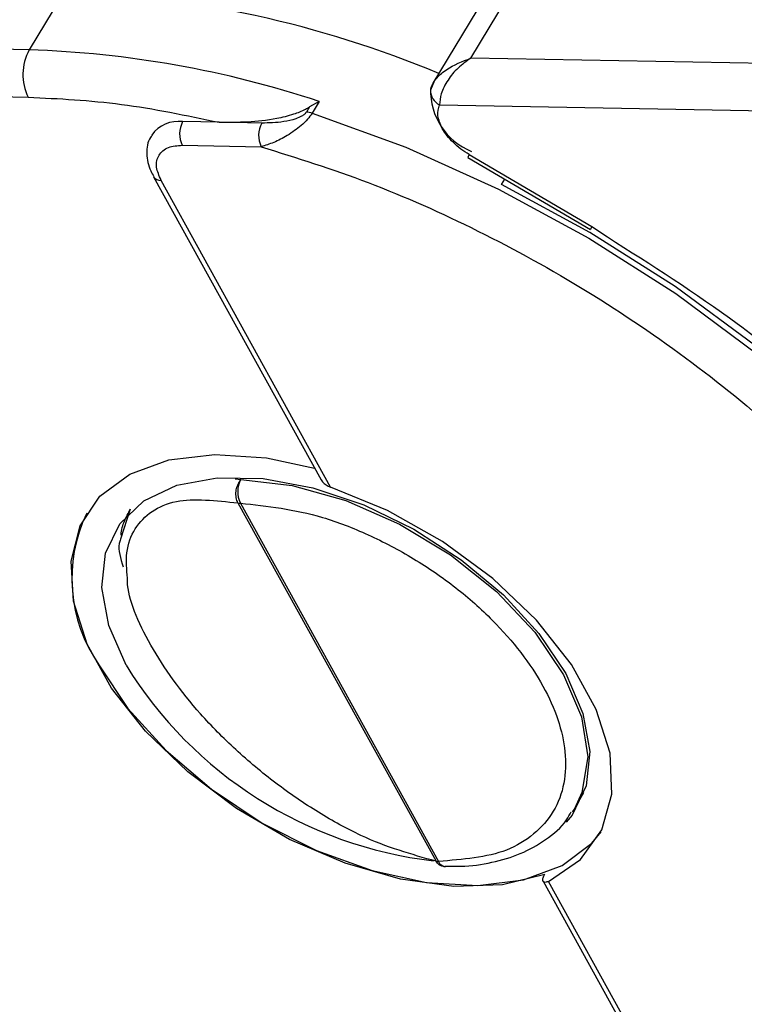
# Model space of a CAD drawing. Header units: millimetres. Extents: x 8853 to 11418, y 45 to 1005.
# Tile 262 of 278: x 11060 to 11077, y 683 to 706. Entities that reach past the tile are written whole.
import ezdxf

# ---------------------------------------------------------------- set-up
doc = ezdxf.new("R2010")
doc.units = ezdxf.units.MM
doc.linetypes.add('PHANTOM2', pattern=[31.75, 15.875, -3.175, 3.175, -3.175, 3.175, -3.175])

msp = doc.modelspace()

# ---------------------------------------------------------------- linework, layer by layer
at = {"color": 7, "linetype": 'Continuous', "lineweight": 25}
for p, q in [((11060.768, 707.067), (11059.925, 705.668)), ((11070.495, 705.471), (11071.372, 706.926)), ((11070.633, 706.608), (11069.587, 704.873)), ((11059.925, 705.668), (11040.942, 706.022)), ((11096.497, 704.987), (11070.495, 705.471)), ((11040.413, 704.9), (11059.904, 704.537)), ((11069.605, 704.9), (11069.526, 704.702)), ((11066.634, 704.306), (11066.558, 704.18)), ((11066.865, 704.435), (11066.634, 704.306)), ((11066.865, 704.435), (11066.697, 704.155)), ((11069.744, 704.354), (11096.476, 703.855)), ((11064.473, 703.936), (11063.599, 703.952)), ((11065.49, 703.917), (11064.473, 703.936)), ((11063.589, 703.386), (11065.479, 703.351)), ((11070.42, 703.097), (11073.357, 701.373)), ((11070.453, 703.162), (11073.391, 701.439)), ((11062.902, 702.633), (11066.911, 695.379)), ((11071.225, 702.447), (11071.304, 702.578)), ((11067.139, 695.208), (11063.083, 702.547)), ((11073.391, 701.439), (11073.759, 701.193)), ((11073.357, 701.373), (11073.357, 701.374)), ((11064.853, 695.401), (11064.992, 695.389)), ((11064.922, 694.829), (11069.662, 686.253)), ((11064.98, 694.823), (11069.719, 686.248)), ((11062.344, 694.68), (11062.116, 693.958)), ((11072.969, 687.512), (11073.2, 687.895)), ((11072.969, 687.512), (11072.919, 687.433)), ((11072.22, 685.774), (11076.229, 678.521)), ((11076.41, 678.434), (11072.354, 685.773))]:
    msp.add_line(p, q, dxfattribs=at)
at = {"color": 7, "linetype": 'Continuous', "lineweight": 25, "flags": 128}
for points in [[(11066.697, 704.155), (11068.935, 703.339), (11071.154, 702.337), (11073.319, 701.163), (11075.398, 699.836), (11077.359, 698.377), (11079.173, 696.806), (11080.811, 695.148), (11082.249, 693.429), (11083.464, 691.674), (11084.439, 689.91), (11085.159, 688.164), (11085.611, 686.463), (11085.791, 684.832), (11085.694, 683.297), (11085.322, 681.881), (11084.786, 680.773)], [(11085.104, 688.62), (11084.353, 690.332), (11083.36, 692.057), (11082.139, 693.77), (11080.708, 695.445), (11079.089, 697.059), (11077.303, 698.587), (11075.379, 700.008), (11073.343, 701.301), (11071.225, 702.447)], [(11072.262, 685.94), (11071.252, 685.69), (11070.086, 685.651), (11068.813, 685.826), (11067.486, 686.207), (11066.158, 686.778), (11064.885, 687.516), (11063.72, 688.39), (11062.711, 689.365), (11061.899, 690.399), (11061.317, 691.451), (11060.991, 692.476), (11060.933, 693.433), (11061.146, 694.282), (11061.621, 694.987), (11062.338, 695.52), (11063.268, 695.859), (11064.372, 695.99), (11065.605, 695.906), (11066.757, 695.658)], [(11062.247, 690.942), (11061.833, 691.896), (11061.667, 692.805), (11061.756, 693.628), (11062.096, 694.329), (11062.673, 694.878), (11063.461, 695.251), (11064.425, 695.431), (11065.524, 695.41), (11066.71, 695.19), (11067.93, 694.78), (11069.132, 694.198), (11070.263, 693.47), (11071.273, 692.626), (11072.118, 691.705), (11072.762, 690.746), (11073.176, 689.791), (11073.342, 688.882), (11073.253, 688.059), (11072.913, 687.358), (11072.774, 687.188)], [(11064.992, 695.389), (11066.216, 695.247), (11067.503, 694.885), (11068.789, 694.32), (11070.01, 693.582), (11071.106, 692.705), (11072.022, 691.735), (11072.712, 690.718), (11073.143, 689.707), (11073.292, 688.751), (11073.152, 687.897), (11072.969, 687.512)], [(11072.354, 685.773), (11073.118, 686.296), (11073.63, 687.002), (11073.868, 687.862), (11073.823, 688.838), (11073.495, 689.888), (11072.899, 690.965), (11072.062, 692.024), (11071.019, 693.019), (11069.815, 693.905), (11068.503, 694.646), (11067.139, 695.208)], [(11061.594, 690.954), (11062.291, 689.91), (11063.201, 688.904), (11064.287, 687.978), (11065.505, 687.169), (11066.805, 686.511), (11068.134, 686.03), (11069.436, 685.746), (11070.66, 685.671), (11071.754, 685.807), (11072.675, 686.15), (11073.384, 686.685), (11073.607, 686.956)], [(11069.875, 686.128), (11069.882, 686.127), (11069.883, 686.127)]]:
    msp.add_lwpolyline(points, dxfattribs=at)
at = {"color": 7, "linetype": 'Continuous', "lineweight": 25}
for centre, radius, start, end in [((11059.836, 681.359), 25.724, 67.3844, 87.9233), ((11061.006, 705.082), 1.229, 151.5352, 206.3243), ((11059.166, 681.256), 24.424, 71.6252, 88.2192), ((11069.797, 704.689), 0.272, 149.1346, 176.8794), ((11069.919, 704.706), 0.394, 180.3662, 243.5332), ((11071.095, 704.693), 1.567, 178.4664, 248.0481), ((11066.543, 703.691), 0.488, 71.6252, 88.2192), ((11063.498, 703.172), 0.786, 82.5841, 144.469), ((11064.14, 703.659), 0.615, 151.5352, 206.3243), ((11066.03, 703.624), 0.615, 151.5352, 206.3243), ((11070.769, 702.957), 0.376, 146.9673, 158.192), ((11063.067, 702.748), 0.202, 215.3072, 274.4953), ((11073.706, 701.234), 0.376, 146.9673, 158.192), ((11065.535, 695.094), 0.618, 151.4902, 205.9587), ((11064.984, 695.149), 0.326, 259.0396, 269.1758), ((11064.572, 693.018), 3.623, 154.4435, 214.7282), ((11070.738, 696.174), 9.973, 211.6419, 263.4605), ((11069.724, 686.573), 0.326, 259.0396, 269.1758), ((11069.908, 686.331), 0.206, 203.9248, 260.772)]:
    msp.add_arc(centre, radius, start, end, dxfattribs=at)
at = {"color": 3, "linetype": 'PHANTOM2', "lineweight": 9, "ltscale": 0.5}
msp.add_spline([(11057.508, 766.982), (11062.954, 740.533), (11038.89, 700.431), (11046.909, 668.349)], degree=3, dxfattribs=at)
at = {"color": 7, "linetype": 'Continuous', "lineweight": 25}
for points, knots in [([(11069.564, 704.828), (11069.599, 704.886), (11069.678, 705.014), (11069.971, 705.268), (11070.29, 705.392), (11070.495, 705.471)], [0, 0, 0, 0, 0.227067, 0.501595, 1, 1, 1, 1]), ([(11070.495, 705.471), (11070.389, 705.396), (11070.176, 705.247), (11069.93, 704.945), (11069.766, 704.622), (11069.751, 704.44), (11069.744, 704.354)], [0, 0, 0, 0, 0.251519, 0.501784, 0.765632, 1, 1, 1, 1]), ([(11064.473, 703.936), (11064.922, 703.938), (11065.497, 703.941), (11066.216, 704.113), (11066.485, 704.215), (11066.603, 704.287), (11066.634, 704.306)], [0, 0, 0, 0, 0.650763, 0.832826, 0.955517, 1, 1, 1, 1]), ([(11066.697, 704.155), (11066.663, 704.106), (11066.592, 704.004), (11066.438, 703.858), (11066.27, 703.727), (11066.048, 703.583), (11065.772, 703.443), (11065.577, 703.382), (11065.479, 703.351)], [0, 0, 0, 0, 0.119802, 0.251168, 0.367952, 0.501326, 0.749781, 1, 1, 1, 1]), ([(11066.558, 704.18), (11066.552, 704.171), (11066.541, 704.154), (11066.505, 704.119), (11066.426, 704.068), (11066.255, 703.998), (11065.923, 703.925), (11065.663, 703.92), (11065.49, 703.917)], [0, 0, 0, 0, 0.0289197, 0.0588409, 0.1265215, 0.2522718, 0.5028113, 1, 1, 1, 1]), ([(11070.453, 703.162), (11070.385, 703.205), (11070.249, 703.292), (11070.071, 703.447), (11069.917, 703.613), (11069.846, 703.729), (11069.81, 703.786)], [0, 0, 0, 0, 0.250113, 0.500005, 0.750113, 1, 1, 1, 1]), ([(11062.866, 703.622), (11062.853, 703.606), (11062.754, 703.489), (11062.725, 703.175), (11062.78, 702.856), (11062.883, 702.68), (11062.91, 702.635)], [0, 0, 0, 0, 0.059964, 0.452251, 0.857198, 1, 1, 1, 1]), ([(11063.083, 702.547), (11063.037, 702.654), (11062.965, 702.821), (11062.976, 703.018), (11063.028, 703.152), (11063.122, 703.26), (11063.291, 703.363), (11063.472, 703.377), (11063.589, 703.386)], [0, 0, 0, 0, 0.239443, 0.369607, 0.5, 0.630164, 0.760557, 1, 1, 1, 1]), ([(11065.479, 703.351), (11066.331, 703.084), (11068.065, 702.539), (11070.698, 701.363), (11073.312, 699.92), (11075.811, 698.223), (11078.1, 696.337), (11080.093, 694.332), (11081.766, 692.286), (11082.589, 690.916), (11082.993, 690.244)], [0, 0, 0, 0, 0.1198431, 0.2439998, 0.3712085, 0.5, 0.6287915, 0.7560002, 0.8801569, 1, 1, 1, 1]), ([(11073.759, 701.193), (11074.815, 700.523), (11077.077, 699.088), (11080.118, 696.447), (11082.751, 693.521), (11084.671, 690.719), (11085.365, 688.971), (11085.667, 688.212)], [0, 0, 0, 0, 0.190079, 0.407052, 0.624026, 0.836613, 1, 1, 1, 1]), ([(11064.922, 694.829), (11064.906, 694.869), (11064.88, 694.93), (11064.872, 695.031), (11064.877, 695.127), (11064.901, 695.224), (11064.941, 695.319), (11064.974, 695.364), (11064.992, 695.389)], [0, 0, 0, 0, 0.24166, 0.368694, 0.499829, 0.705384, 0.84166, 1, 1, 1, 1]), ([(11066.915, 695.382), (11066.923, 695.366), (11066.947, 695.318), (11067.025, 695.256), (11067.102, 695.224), (11067.139, 695.208)], [0, 0, 0, 0, 0.203309, 0.617373, 1, 1, 1, 1]), ([(11062.277, 693.025), (11062.261, 693.235), (11062.227, 693.689), (11062.434, 694.233), (11062.837, 694.647), (11063.582, 694.973), (11064.394, 694.886), (11064.922, 694.829)], [0, 0, 0, 0, 0.151946, 0.327722, 0.504124, 0.677381, 1, 1, 1, 1]), ([(11064.98, 694.823), (11065.626, 694.752), (11066.621, 694.641), (11068.051, 694.083), (11069.135, 693.515), (11070.145, 692.818), (11071.283, 691.812), (11072.335, 690.442), (11072.79, 689.084), (11072.753, 688.1), (11072.501, 687.426), (11072.029, 686.887), (11071.192, 686.371), (11070.3, 686.296), (11069.719, 686.248)], [0, 0, 0, 0, 0.119771, 0.184208, 0.25, 0.315792, 0.380229, 0.5, 0.619771, 0.684208, 0.75, 0.815792, 0.880229, 1, 1, 1, 1]), ([(11062.131, 694.056), (11062.131, 694.058), (11062.129, 694.187), (11062.205, 694.395), (11062.298, 694.585), (11062.345, 694.679)], [0, 0, 0, 0, 0.008649, 0.505604, 1, 1, 1, 1]), ([(11062.116, 693.958), (11062.103, 693.924), (11062.036, 693.743), (11062.114, 693.498), (11062.178, 693.299)], [0, 0, 0, 0, 0.183496, 1, 1, 1, 1]), ([(11069.662, 686.253), (11069.074, 686.418), (11068.169, 686.672), (11066.838, 687.41), (11065.819, 688.105), (11064.86, 688.908), (11063.764, 690.017), (11062.759, 691.432), (11062.28, 692.551), (11062.277, 692.999), (11062.277, 693.025)], [0, 0, 0, 0, 0.1927103, 0.2962024, 0.401573, 0.5065697, 0.609032, 0.7986659, 0.9882998, 1, 1, 1, 1]), ([(11069.876, 686.14), (11070.002, 686.136), (11070.397, 686.122), (11071.008, 686.215), (11071.7, 686.418), (11072.301, 686.762), (11072.715, 687.105), (11072.857, 687.37), (11072.892, 687.434)], [0, 0, 0, 0, 0.0936334, 0.294496, 0.4992895, 0.7095332, 0.9294591, 1, 1, 1, 1]), ([(11069.813, 686.137), (11069.804, 686.138), (11069.777, 686.142), (11069.721, 686.172), (11069.686, 686.221), (11069.662, 686.253)], [0, 0, 0, 0, 0.144463, 0.439263, 1, 1, 1, 1]), ([(11069.814, 686.141), (11069.835, 686.133), (11069.857, 686.124), (11069.881, 686.128), (11069.883, 686.128)], [0, 0, 0, 0, 0.9158479, 1, 1, 1, 1]), ([(11072.354, 685.773), (11072.326, 685.762), (11072.268, 685.74), (11072.219, 685.76), (11072.207, 685.816), (11072.229, 685.883), (11072.254, 685.927), (11072.262, 685.94)], [0, 0, 0, 0, 0.238951, 0.478398, 0.703727, 0.911587, 1, 1, 1, 1])]:
    msp.add_open_spline(points, degree=3, knots=knots, dxfattribs=at)
for points in [[(11059.904, 704.537), (11060.64, 704.501), (11062.112, 704.43), (11063.686, 704.1), (11064.473, 703.936)], [(11069.81, 703.786), (11069.764, 703.892), (11069.67, 704.102), (11069.719, 704.27), (11069.744, 704.354)]]:
    msp.add_open_spline(points, degree=3, dxfattribs=at)

doc.saveas('drawing.dxf')
